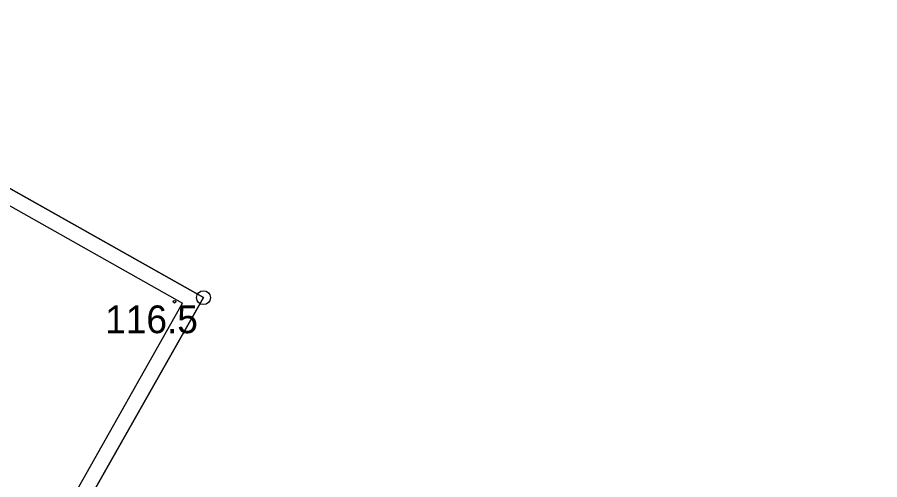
# Model space of a CAD drawing. Extents: x 6434771 to 6436222, y 5663454 to 5664782.
# Drawn here: x 6435262.43 to 6435293.57, y 5664064.08 to 5664080.77 of the extents above; entities that cross this region are included whole.
import ezdxf

# ---------------------------------------------------------------- set-up
doc = ezdxf.new("R2010")
doc.units = 0
for name, color, linetype in [('Warstwa 1', 7, 'Continuous'), ('Warstwa 10', 7, 'Continuous'), ('Warstwa 13', 7, 'Continuous'), ('Warstwa 6', 7, 'Continuous'), ('Warstwa 9', 7, 'Continuous')]:
    doc.layers.add(name, color=color, linetype=linetype)

msp = doc.modelspace()

# ---------------------------------------------------------------- linework, layer by layer
at = {"layer": 'Warstwa 1'}
for p in [(6435254.126, 5664079.116), (6435254.126, 5664079.116), (6435263.064, 5664059.917), (6435263.064, 5664059.917)]:
    msp.add_line(p, (6435269.154, 5664070.654), dxfattribs=at)
msp.add_lwpolyline([(6435254.126, 5664079.116), (6435269.154, 5664070.654), (6435263.064, 5664059.917)], dxfattribs=at)
at = {"layer": 'Warstwa 10'}
msp.add_circle((6435269.154, 5664070.654), 0.25, dxfattribs=at)
at = {"layer": 'Warstwa 13'}
msp.add_circle((6435268.108, 5664070.506), 0.045, dxfattribs=at)
at = {"layer": 'Warstwa 6'}
for points in [[(6435220.148, 5664064.636), (6435223.26, 5664070.16), (6435233.465, 5664088.236), (6435238.868, 5664085.211), (6435240.576, 5664088.33), (6435241.081, 5664089.564), (6435242.472, 5664088.807), (6435241.897, 5664087.564), (6435241.1, 5664086.194), (6435241.022, 5664085.485), (6435241.326, 5664085.011), (6435252.868, 5664078.511), (6435253.619, 5664078.552), (6435254.126, 5664079.116), (6435269.154, 5664070.654), (6435263.064, 5664059.917), (6435263.036, 5664059.217), (6435263.38, 5664058.753), (6435279.8, 5664049.524), (6435280.589, 5664049.425), (6435281.114, 5664049.868), (6435287.103, 5664060.556), (6435302.093, 5664052.155)], [(6435302.093, 5664052.155), (6435287.103, 5664060.556), (6435281.114, 5664049.868), (6435280.589, 5664049.425), (6435279.8, 5664049.524), (6435263.38, 5664058.753), (6435263.036, 5664059.217), (6435263.064, 5664059.917), (6435269.154, 5664070.654), (6435254.126, 5664079.116), (6435253.619, 5664078.552), (6435252.868, 5664078.511), (6435241.326, 5664085.011), (6435241.022, 5664085.485), (6435241.1, 5664086.194), (6435241.897, 5664087.564), (6435242.472, 5664088.807), (6435241.081, 5664089.564), (6435240.576, 5664088.33), (6435238.868, 5664085.211), (6435233.465, 5664088.236), (6435223.26, 5664070.16), (6435307.31, 5664022.93)]]:
    msp.add_lwpolyline(points, dxfattribs=at)
at = {"layer": 'Warstwa 9'}
for p, q in [((6435254.126, 5664079.116), (6435269.154, 5664070.654)), ((6435254.31, 5664078.38), (6435268.4, 5664070.45)), ((6435263.064, 5664059.917), (6435269.154, 5664070.654)), ((6435262.57, 5664060.15), (6435268.4, 5664070.45))]:
    msp.add_line(p, q, dxfattribs=at)

# ---------------------------------------------------------------- texts
at = {"layer": 'Warstwa 13'}
msp.add_text('116.5', height=1, dxfattribs=at).set_placement((6435265.606, 5664069.372))

doc.saveas('drawing.dxf')
